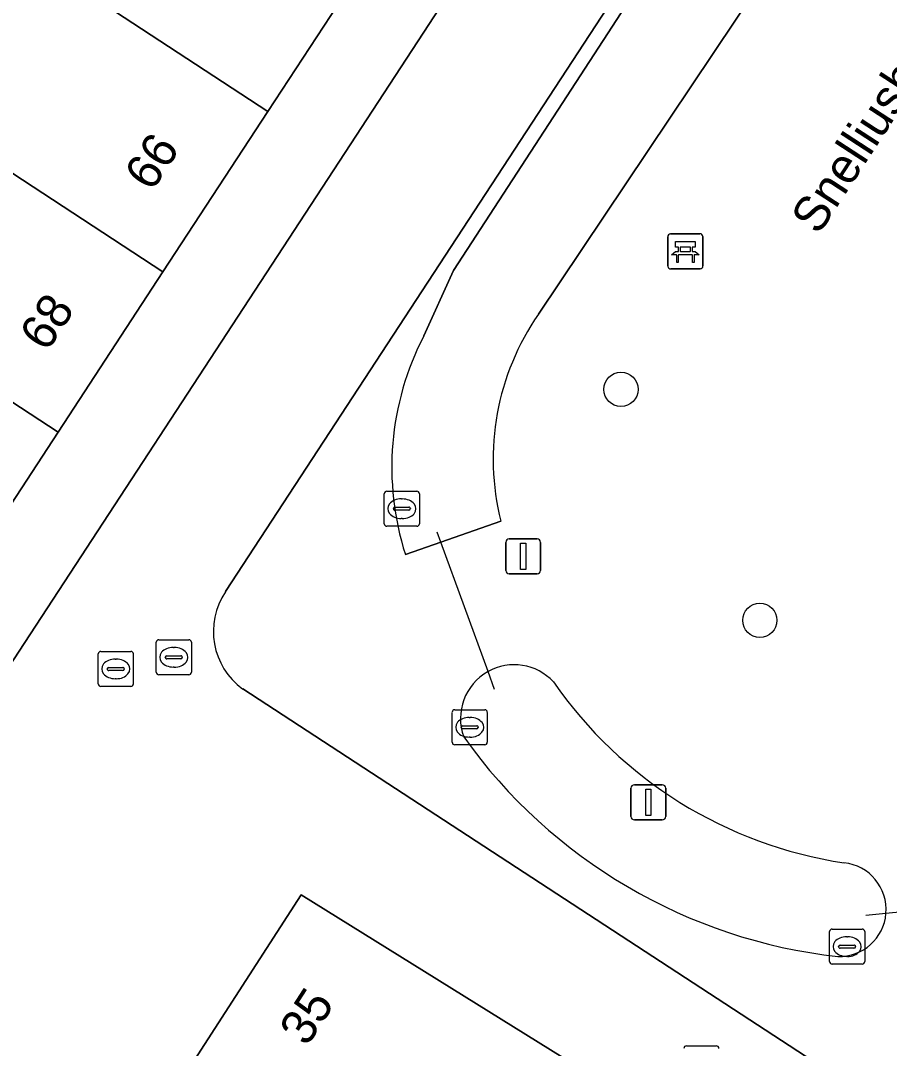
# Model space of a CAD drawing. Extents: x 159279 to 160377, y 384531 to 385888.
# Drawn here: x 159758.27 to 159783.03, y 385098.53 to 385127.82 of the extents above; entities that cross this region are included whole.
import ezdxf

# ---------------------------------------------------------------- set-up
doc = ezdxf.new("R2010")
doc.units = 0
for name, color, linetype in [('IMGEO_Bank', 7, 'Continuous'), ('IMGEO_Boom', 7, 'Continuous'), ('IMGEO_Duiker', 7, 'Continuous'), ('IMGEO_Groenvoorziening', 7, 'Continuous'), ('IMGEO_Kolk', 7, 'Continuous'), ('IMGEO_Lichtmast', 7, 'Continuous'), ('IMGEO_Openbare_ruimte_label', 7, 'Continuous'), ('IMGEO_Pand', 7, 'Continuous'), ('IMGEO_Pand_nummerreeks', 7, 'Continuous'), ('IMGEO_Rijbaan_lokaal_open', 7, 'Continuous'), ('IMGEO_Rioolput', 7, 'Continuous'), ('IMGEO_Voetpad_open', 7, 'Continuous'), ('IMGEO_Waterloop', 7, 'Continuous')]:
    doc.layers.add(name, color=color, linetype=linetype)

msp = doc.modelspace()

# ---------------------------------------------------------------- linework, layer by layer
at = {"layer": 'IMGEO_Bank'}
for p, q in [((159776.716, 385120.819), (159776.716, 385121.66)), ((159776.716, 385121.66), (159776.716, 385120.819)), ((159776.791, 385121.744), (159777.632, 385121.744)), ((159777.632, 385121.744), (159776.791, 385121.744)), ((159777.716, 385121.669), (159777.716, 385120.828)), ((159777.716, 385120.828), (159777.716, 385121.669)), ((159777.025, 385121.25), (159777.025, 385121.356)), ((159777.069, 385121.356), (159777.069, 385121.25)), ((159777.357, 385121.362), (159777.075, 385121.362)), ((159777.075, 385121.244), (159777.357, 385121.244)), ((159777.363, 385121.25), (159777.363, 385121.356)), ((159777.407, 385121.356), (159777.407, 385121.25)), ((159777.413, 385121.142), (159777.02, 385121.142)), ((159777.641, 385120.744), (159776.8, 385120.744)), ((159776.8, 385120.744), (159777.641, 385120.744))]:
    msp.add_line(p, q, dxfattribs=at)
for points in [[(159777.019, 385121.362), (159776.933, 385121.362), (159776.933, 385121.523), (159777.496, 385121.523), (159777.496, 385121.362), (159777.413, 385121.362)], [(159776.963, 385121.142), (159776.821, 385121.142), (159776.933, 385121.244), (159777.019, 385121.244)], [(159777.413, 385121.244), (159777.496, 385121.244), (159777.608, 385121.142), (159777.469, 385121.142)], [(159777.013, 385121.135), (159777.013, 385120.928), (159776.97, 385120.928), (159776.97, 385121.135)], [(159777.463, 385121.135), (159777.463, 385120.928), (159777.419, 385120.928), (159777.419, 385121.135)]]:
    msp.add_lwpolyline(points, dxfattribs=at)
for centre, radius, start, end in [((159776.794, 385121.666), 0.0779, 92.4484, 184.2845), ((159776.794, 385121.666), 0.0779, 92.4484, 184.2845), ((159777.638, 385121.666), 0.0779, 2.4484, 94.2845), ((159777.638, 385121.666), 0.0779, 2.4484, 94.2845), ((159777.018, 385121.355), 0.00671, 2.8957, 87.1043), ((159777.018, 385121.251), 0.00671, 272.8957, 357.1043), ((159777.075, 385121.355), 0.00671, 92.8957, 177.1043), ((159777.075, 385121.251), 0.00671, 182.8957, 267.1043), ((159777.357, 385121.355), 0.00671, 2.8957, 87.1043), ((159777.357, 385121.251), 0.00671, 272.8957, 357.1043), ((159777.414, 385121.355), 0.00671, 92.8957, 177.1043), ((159777.414, 385121.251), 0.00671, 182.8957, 267.1043), ((159776.963, 385121.135), 0.00671, 2.8957, 87.1043), ((159777.02, 385121.135), 0.00671, 92.8957, 177.1043), ((159777.412, 385121.135), 0.00671, 2.8957, 87.1043), ((159777.469, 385121.135), 0.00671, 92.8957, 177.1043), ((159776.794, 385120.822), 0.0779, 182.4484, 274.2845), ((159776.794, 385120.822), 0.0779, 182.4484, 274.2845), ((159777.638, 385120.822), 0.0779, 272.4484, 4.2845), ((159777.638, 385120.822), 0.0779, 272.4484, 4.2845)]:
    msp.add_arc(centre, radius, start, end, dxfattribs=at)
at = {"layer": 'IMGEO_Boom'}
for centre in [(159775.38, 385117.311), (159779.339, 385110.73)]:
    msp.add_circle(centre, 0.489, dxfattribs=at)
at = {"layer": 'IMGEO_Duiker'}
for points in [[(159771.778, 385108.759), (159771.592, 385109.268), (159770.245, 385112.958), (159770.142, 385113.24)], [(159786.868, 385102.76), (159786.61, 385102.735), (159782.934, 385102.376), (159782.356, 385102.319)]]:
    msp.add_lwpolyline(points, dxfattribs=at)
at = {"layer": 'IMGEO_Groenvoorziening'}
for points in [[(159796.411, 385160.937), (159764.107, 385111.547)], [(159769.764, 385118.836), (159770.611, 385120.699), (159785.725, 385143.937)], [(159787.756, 385141.92), (159779.267, 385128.764), (159773.03, 385119.451)], [(159771.959, 385113.559), (159770.245, 385112.958), (159769.237, 385112.605)], [(159764.601, 385108.773), (159781.793, 385097.557)]]:
    msp.add_lwpolyline(points, dxfattribs=at)
for centre, radius, start, end in [((159778.957, 385115.33), 7.219, 145.1919, 194.2036), ((159776.985, 385115.088), 8.136, 152.5644, 197.7668), ((159765.8, 385110.417), 2.035, 146.2851, 233.9099), ((159772.336, 385107.932), 1.53, 119.1162, 200.0149), ((159772.34, 385107.947), 1.518, 42.7332, 119.5111), ((159783.563, 385115.982), 12.298, 214.7212, 261.466), ((159783.24, 385116.22), 15.164, 215.5283, 263.6473), ((159781.599, 385102.488), 1.339, 355.2072, 84.0596), ((159781.601, 385102.486), 1.338, 268.3373, 355.2762)]:
    msp.add_arc(centre, radius, start, end, dxfattribs=at)
at = {"layer": 'IMGEO_Kolk'}
for p, q in [((159768.635, 385113.484), (159768.635, 385114.336)), ((159768.71, 385114.41), (159769.562, 385114.41)), ((159769.123, 385114.19), (159769.148, 385114.19)), ((159769.636, 385114.336), (159769.636, 385113.484)), ((159768.894, 385113.904), (159768.894, 385113.916)), ((159769.332, 385113.867), (159768.934, 385113.867)), ((159768.937, 385113.953), (159769.335, 385113.953)), ((159769.378, 385113.916), (159769.378, 385113.904)), ((159769.146, 385113.63), (159769.121, 385113.63)), ((159769.562, 385113.41), (159768.71, 385113.41)), ((159770.57, 385107.256), (159770.57, 385108.108)), ((159770.645, 385108.182), (159771.497, 385108.182)), ((159771.571, 385108.108), (159771.571, 385107.256)), ((159770.872, 385107.725), (159771.27, 385107.725)), ((159771.058, 385107.962), (159771.083, 385107.962)), ((159770.829, 385107.676), (159770.829, 385107.688)), ((159771.267, 385107.639), (159770.869, 385107.639)), ((159771.313, 385107.688), (159771.313, 385107.676)), ((159771.497, 385107.182), (159770.645, 385107.182)), ((159771.081, 385107.402), (159771.056, 385107.402)), ((159781.326, 385101.006), (159781.326, 385101.858)), ((159781.401, 385101.932), (159782.253, 385101.932)), ((159782.327, 385101.858), (159782.327, 385101.006)), ((159781.814, 385101.712), (159781.839, 385101.712)), ((159781.585, 385101.426), (159781.585, 385101.438)), ((159782.023, 385101.389), (159781.625, 385101.389)), ((159781.628, 385101.475), (159782.026, 385101.475)), ((159782.069, 385101.438), (159782.069, 385101.426)), ((159781.837, 385101.152), (159781.812, 385101.152)), ((159782.253, 385100.932), (159781.401, 385100.932))]:
    msp.add_line(p, q, dxfattribs=at)
for points in [[(159768.635, 385113.484), (159768.635, 385114.336)], [(159768.71, 385114.41), (159769.562, 385114.41)], [(159769.636, 385114.336), (159769.636, 385113.484)], [(159769.562, 385113.41), (159768.71, 385113.41)], [(159770.57, 385107.256), (159770.57, 385108.108)], [(159770.645, 385108.182), (159771.497, 385108.182)], [(159771.571, 385108.108), (159771.571, 385107.256)], [(159771.497, 385107.182), (159770.645, 385107.182)], [(159781.326, 385101.006), (159781.326, 385101.858)], [(159781.401, 385101.932), (159782.253, 385101.932)], [(159782.327, 385101.858), (159782.327, 385101.006)], [(159782.253, 385100.932), (159781.401, 385100.932)]]:
    msp.add_lwpolyline(points, dxfattribs=at)
for centre, radius, start, end in [((159768.712, 385114.334), 0.0765, 91.552, 178.448), ((159768.712, 385114.334), 0.0765, 91.552, 178.448), ((159769.56, 385114.334), 0.0765, 1.552, 88.448), ((159769.56, 385114.334), 0.0765, 1.552, 88.448), ((159768.934, 385113.913), 0.0403, 85.8775, 175.7526), ((159768.931, 385113.903), 0.0366, 178.938, 274.7102), ((159769.335, 385113.91), 0.043, 264.8664, 352.4533), ((159769.339, 385113.915), 0.0386, 1.7309, 96.639), ((159768.712, 385113.486), 0.0765, 181.552, 268.448), ((159768.712, 385113.486), 0.0765, 181.552, 268.448), ((159769.56, 385113.486), 0.0765, 271.552, 358.448), ((159769.56, 385113.486), 0.0765, 271.552, 358.448), ((159770.647, 385108.106), 0.0765, 91.552, 178.448), ((159770.647, 385108.106), 0.0765, 91.552, 178.448), ((159771.495, 385108.106), 0.0765, 1.552, 88.448), ((159771.495, 385108.106), 0.0765, 1.552, 88.448), ((159770.869, 385107.685), 0.0403, 85.8775, 175.7526), ((159771.274, 385107.687), 0.0386, 1.7309, 96.639), ((159770.866, 385107.675), 0.0366, 178.938, 274.7102), ((159771.27, 385107.682), 0.043, 264.8664, 352.4533), ((159770.647, 385107.258), 0.0765, 181.552, 268.448), ((159770.647, 385107.258), 0.0765, 181.552, 268.448), ((159771.495, 385107.258), 0.0765, 271.552, 358.448), ((159771.495, 385107.258), 0.0765, 271.552, 358.448), ((159781.403, 385101.856), 0.0765, 91.552, 178.448), ((159781.403, 385101.856), 0.0765, 91.552, 178.448), ((159782.251, 385101.856), 0.0765, 1.552, 88.448), ((159782.251, 385101.856), 0.0765, 1.552, 88.448), ((159781.625, 385101.435), 0.0403, 85.8775, 175.7526), ((159781.622, 385101.425), 0.0366, 178.938, 274.7102), ((159782.026, 385101.432), 0.043, 264.8664, 352.4533), ((159782.03, 385101.437), 0.0386, 1.7309, 96.639), ((159781.403, 385101.008), 0.0765, 181.552, 268.448), ((159781.403, 385101.008), 0.0765, 181.552, 268.448), ((159782.251, 385101.008), 0.0765, 271.552, 358.448), ((159782.251, 385101.008), 0.0765, 271.552, 358.448)]:
    msp.add_arc(centre, radius, start, end, dxfattribs=at)
for centre, major_axis, ratio, start_param, end_param in [((159769.122, 385113.91), (-0.387, 0.002), 0.722429, 4.712389, 7.853982), ((159769.147, 385113.91), (-0.39, 0.002), 0.717154, 1.570796, 4.712389), ((159771.057, 385107.682), (-0.387, 0.002), 0.722429, 4.712389, 7.853982), ((159771.082, 385107.682), (-0.39, 0.002), 0.717154, 1.570796, 4.712389), ((159781.813, 385101.432), (-0.387, 0.002), 0.722429, 4.712389, 7.853982), ((159781.838, 385101.432), (-0.39, 0.002), 0.717154, 1.570796, 4.712389)]:
    msp.add_ellipse(centre, major_axis=major_axis, ratio=ratio, start_param=start_param, end_param=end_param, dxfattribs=at)
at = {"layer": 'IMGEO_Lichtmast'}
for p, q in [((159772.199, 385113.052), (159772.989, 385113.052)), ((159772.989, 385113.052), (159772.199, 385113.052)), ((159772.099, 385112.152), (159772.099, 385112.952)), ((159772.099, 385112.952), (159772.099, 385112.152)), ((159773.089, 385112.952), (159773.089, 385112.152)), ((159773.089, 385112.152), (159773.089, 385112.952)), ((159772.989, 385112.052), (159772.199, 385112.052)), ((159772.199, 385112.052), (159772.989, 385112.052)), ((159775.766, 385106.043), (159776.556, 385106.043)), ((159776.556, 385106.043), (159775.766, 385106.043)), ((159775.666, 385105.143), (159775.666, 385105.943)), ((159775.666, 385105.943), (159775.666, 385105.143)), ((159776.656, 385105.943), (159776.656, 385105.143)), ((159776.656, 385105.143), (159776.656, 385105.943)), ((159776.556, 385105.043), (159775.766, 385105.043)), ((159775.766, 385105.043), (159776.556, 385105.043))]:
    msp.add_line(p, q, dxfattribs=at)
for points in [[(159772.519, 385112.927), (159772.669, 385112.927), (159772.669, 385112.177), (159772.519, 385112.177), (159772.519, 385112.927)], [(159776.086, 385105.918), (159776.236, 385105.918), (159776.236, 385105.168), (159776.086, 385105.168), (159776.086, 385105.918)]]:
    msp.add_lwpolyline(points, dxfattribs=at)
for centre, start, end in [((159772.199, 385112.952), 90, 180), ((159772.199, 385112.952), 90, 180), ((159772.989, 385112.952), 0, 90), ((159772.989, 385112.952), 360, 90), ((159772.199, 385112.152), 180, 270), ((159772.199, 385112.152), 180, 270), ((159772.989, 385112.152), 270, 0), ((159772.989, 385112.152), 270, 0), ((159775.766, 385105.943), 90, 180), ((159775.766, 385105.943), 90, 180), ((159776.556, 385105.943), 0, 90), ((159776.556, 385105.943), 360, 90), ((159775.766, 385105.143), 180, 270), ((159775.766, 385105.143), 180, 270), ((159776.556, 385105.143), 270, 0), ((159776.556, 385105.143), 270, 0)]:
    msp.add_arc(centre, 0.1, start, end, dxfattribs=at)
at = {"layer": 'IMGEO_Pand'}
for points in [[(159760.601, 385134.845), (159757.61, 385130.276), (159765.318, 385125.231), (159768.308, 385129.801)], [(159757.61, 385130.276), (159754.619, 385125.706), (159762.328, 385120.662), (159765.318, 385125.231)], [(159754.619, 385125.706), (159751.629, 385121.137), (159759.337, 385116.092), (159762.328, 385120.662)], [(159751.629, 385121.137), (159748.638, 385116.567), (159756.347, 385111.523), (159759.337, 385116.092)], [(159774.079, 385098.049), (159766.264, 385102.903), (159763.216, 385098.187), (159768.474, 385094.925), (159771.119, 385093.284)]]:
    msp.add_lwpolyline(points, close=True, dxfattribs=at)
at = {"layer": 'IMGEO_Rijbaan_lokaal_open'}
for points in [[(159767.308, 385197.439), (159758.622, 385184.185), (159765.96, 385179.364), (159766.269, 385179.835), (159766.668, 385179.572), (159766.36, 385179.104), (159770.301, 385176.529), (159774.638, 385173.694), (159778.976, 385170.86), (159783.313, 385168.025), (159787.636, 385165.2), (159792.385, 385162.097), (159788.955, 385156.849), (159787.341, 385154.379), (159754.378, 385103.978), (159751.473, 385099.533), (159748.565, 385095.083)], [(159764.107, 385111.547), (159796.411, 385160.937)], [(159781.793, 385097.557), (159764.601, 385108.773)], [(159763.216, 385098.187), (159766.264, 385102.903), (159774.079, 385098.049)]]:
    msp.add_lwpolyline(points, dxfattribs=at)
msp.add_arc((159765.8, 385110.417), 2.035, 146.2851, 233.9099, dxfattribs=at)
at = {"layer": 'IMGEO_Rioolput'}
for p, q in [((159762.136, 385109.251), (159762.136, 385110.103)), ((159762.211, 385110.177), (159763.063, 385110.177)), ((159763.137, 385110.103), (159763.137, 385109.251)), ((159760.482, 385108.919), (159760.482, 385109.771)), ((159760.557, 385109.845), (159761.409, 385109.845)), ((159761.483, 385109.771), (159761.483, 385108.919)), ((159762.624, 385109.957), (159762.649, 385109.957)), ((159760.97, 385109.625), (159760.995, 385109.625)), ((159762.395, 385109.671), (159762.395, 385109.683)), ((159762.833, 385109.634), (159762.435, 385109.634)), ((159762.438, 385109.72), (159762.836, 385109.72)), ((159762.879, 385109.683), (159762.879, 385109.671)), ((159760.741, 385109.339), (159760.741, 385109.351)), ((159761.179, 385109.302), (159760.781, 385109.302)), ((159760.784, 385109.388), (159761.182, 385109.388)), ((159761.225, 385109.351), (159761.225, 385109.339)), ((159762.647, 385109.397), (159762.622, 385109.397)), ((159760.993, 385109.065), (159760.968, 385109.065)), ((159763.063, 385109.177), (159762.211, 385109.177)), ((159761.409, 385108.845), (159760.557, 385108.845)), ((159777.246, 385098.604), (159778.098, 385098.604))]:
    msp.add_line(p, q, dxfattribs=at)
for points in [[(159762.136, 385109.251), (159762.136, 385110.103)], [(159762.211, 385110.177), (159763.063, 385110.177)], [(159763.137, 385110.103), (159763.137, 385109.251)], [(159760.482, 385108.919), (159760.482, 385109.771)], [(159760.557, 385109.845), (159761.409, 385109.845)], [(159761.483, 385109.771), (159761.483, 385108.919)], [(159763.063, 385109.177), (159762.211, 385109.177)], [(159761.409, 385108.845), (159760.557, 385108.845)], [(159777.246, 385098.604), (159778.098, 385098.604)]]:
    msp.add_lwpolyline(points, dxfattribs=at)
for centre, radius, start, end in [((159762.213, 385110.101), 0.0765, 91.552, 178.448), ((159762.213, 385110.101), 0.0765, 91.552, 178.448), ((159763.061, 385110.101), 0.0765, 1.552, 88.448), ((159763.061, 385110.101), 0.0765, 1.552, 88.448), ((159760.559, 385109.769), 0.0765, 91.552, 178.448), ((159760.559, 385109.769), 0.0765, 91.552, 178.448), ((159761.407, 385109.769), 0.0765, 1.552, 88.448), ((159761.407, 385109.769), 0.0765, 1.552, 88.448), ((159762.435, 385109.68), 0.0403, 85.8775, 175.7526), ((159762.432, 385109.67), 0.0366, 178.938, 274.7102), ((159762.836, 385109.677), 0.043, 264.8664, 352.4533), ((159762.84, 385109.682), 0.0386, 1.7309, 96.639), ((159760.781, 385109.348), 0.0403, 85.8775, 175.7526), ((159760.778, 385109.338), 0.0366, 178.938, 274.7102), ((159761.182, 385109.345), 0.043, 264.8664, 352.4533), ((159761.186, 385109.35), 0.0386, 1.7309, 96.639), ((159762.213, 385109.253), 0.0765, 181.552, 268.448), ((159762.213, 385109.253), 0.0765, 181.552, 268.448), ((159763.061, 385109.253), 0.0765, 271.552, 358.448), ((159763.061, 385109.253), 0.0765, 271.552, 358.448), ((159760.559, 385108.921), 0.0765, 181.552, 268.448), ((159760.559, 385108.921), 0.0765, 181.552, 268.448), ((159761.407, 385108.921), 0.0765, 271.552, 358.448), ((159761.407, 385108.921), 0.0765, 271.552, 358.448), ((159777.248, 385098.528), 0.0765, 91.552, 178.448), ((159777.248, 385098.528), 0.0765, 91.552, 178.448), ((159778.096, 385098.528), 0.0765, 1.552, 88.448), ((159778.096, 385098.528), 0.0765, 1.552, 88.448)]:
    msp.add_arc(centre, radius, start, end, dxfattribs=at)
for centre, major_axis, ratio, start_param, end_param in [((159762.623, 385109.677), (-0.387, 0.002), 0.722429, 4.712389, 7.853982), ((159762.648, 385109.677), (-0.39, 0.002), 0.717154, 1.570796, 4.712389), ((159760.969, 385109.345), (-0.387, 0.002), 0.722429, 4.712389, 7.853982), ((159760.994, 385109.345), (-0.39, 0.002), 0.717154, 1.570796, 4.712389)]:
    msp.add_ellipse(centre, major_axis=major_axis, ratio=ratio, start_param=start_param, end_param=end_param, dxfattribs=at)
at = {"layer": 'IMGEO_Voetpad_open'}
msp.add_lwpolyline([(159787.341, 385154.379), (159785.233, 385155.757), (159784.011, 385153.892), (159783.261, 385152.649), (159780.27, 385148.079), (159777.28, 385143.51), (159774.289, 385138.94), (159771.299, 385134.371), (159768.308, 385129.801), (159765.318, 385125.231), (159762.328, 385120.662), (159759.337, 385116.092), (159756.347, 385111.523), (159753.356, 385106.953), (159745.938, 385111.885), (159744.833, 385110.239), (159747.325, 385108.625), (159749.195, 385107.378), (159754.378, 385103.978)], close=True, dxfattribs=at)
at = {"layer": 'IMGEO_Waterloop'}
for points in [[(159785.725, 385143.937), (159770.611, 385120.699), (159769.764, 385118.836)], [(159773.03, 385119.451), (159779.267, 385128.764), (159787.756, 385141.92)], [(159769.237, 385112.605), (159770.245, 385112.958), (159771.959, 385113.559)]]:
    msp.add_lwpolyline(points, dxfattribs=at)
for centre, radius, start, end in [((159778.957, 385115.33), 7.219, 145.1919, 194.2036), ((159776.985, 385115.088), 8.136, 152.5644, 197.7668), ((159772.336, 385107.932), 1.53, 119.1162, 200.0149), ((159772.34, 385107.947), 1.518, 42.7332, 119.5111), ((159783.563, 385115.982), 12.298, 214.7212, 261.466), ((159783.24, 385116.22), 15.164, 215.5283, 263.6473), ((159781.599, 385102.488), 1.339, 355.2072, 84.0596), ((159781.601, 385102.486), 1.338, 268.3373, 355.2762)]:
    msp.add_arc(centre, radius, start, end, dxfattribs=at)

# ---------------------------------------------------------------- texts
at = {"layer": 'IMGEO_Openbare_ruimte_label'}
msp.add_text('Snelliushof', height=1, rotation=56.9617, dxfattribs=at).set_placement((159781.011, 385121.684))
at = {"layer": 'IMGEO_Pand_nummerreeks'}
for s, rotation, p in [('66', 56.7973, (159762.013, 385122.921)), ('68', 56.7973, (159759.022, 385118.35)), ('35', 57.1296, (159766.432, 385098.557))]:
    msp.add_text(s, height=1, rotation=rotation, dxfattribs=at).set_placement(p)

doc.saveas('drawing.dxf')
